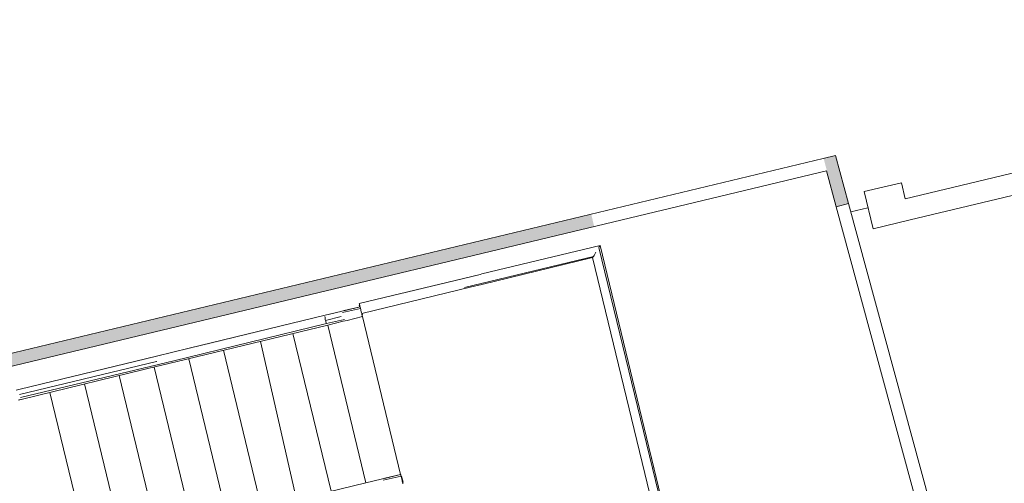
# Model space of a CAD drawing. Header units: millimetres. Extents: x 52659 to 1698020, y -10054 to 104697.
# Tile 309 of 363: x 321036 to 328751, y 43733 to 47363. Entities that reach past the tile are written whole.
import ezdxf

# ---------------------------------------------------------------- set-up
doc = ezdxf.new("R2010")
doc.units = ezdxf.units.MM
doc.header["$MEASUREMENT"] = 0
for name, color, linetype in [('A-FLOR-____-OTLN.Modèle IFC', 7, 'Continuous'), ('A-FLOR-HRAL-OTLN.Modèle IFC', 7, 'Continuous'), ('A-WALL-____-OTLN.Modèle IFC', 7, 'Continuous'), ('S-STRS-____-OTLN.Modèle IFC', 7, 'Continuous')]:
    doc.layers.add(name, color=color, linetype=linetype)

msp = doc.modelspace()

# ---------------------------------------------------------------- hatches: boundary and pattern name
at = {"layer": 'A-FLOR-HRAL-OTLN.Modèle IFC', "linetype": 'Continuous', "lineweight": 0, "true_color": 0xbfbfbf}
for points in [[(324587.984, 45353.342), (323697.593, 45136.14), (324635.315, 45361.203)], [(323476.404, 45056.504), (323428.953, 45044.408), (323565.438, 45075.633)], [(323576.41, 45083.93), (323703.34, 45111.464), (323629.798, 45097.138)], [(323703.34, 45111.464), (323703.546, 45111.504), (323702.662, 45115.163), (323702.405, 45115.1)], [(323703.342, 45111.456), (323704.279, 45107.814), (323704.431, 45107.844), (323703.546, 45111.504)], [(323704.281, 45107.809), (323705.218, 45104.165), (323705.315, 45104.185), (323704.431, 45107.844)], [(323705.219, 45104.161), (323706.157, 45100.516), (323706.199, 45100.525), (323705.315, 45104.184)], [(323706.158, 45100.513), (323708.636, 45090.443), (323706.2, 45100.524)], [(322230.49, 44752.411), (323428.953, 45044.408), (322502.64, 44821.503)], [(321962.924, 44690.839), (321035.815, 44465.016), (322230.49, 44752.411)], [(326705.5, 40959.238), (326914.403, 40098.568), (325999.927, 43875.75), (325999.909, 43875.625), (326255.338, 42818.605)]]:
    msp.add_hatch(color=9, dxfattribs=at).paths.add_polyline_path(points)
at = {"layer": 'A-WALL-____-OTLN.Modèle IFC', "linetype": 'Continuous', "lineweight": 0, "true_color": 0xbfbfbf}
for points in [[(327335.61, 46275.898), (327434.63, 45896.557), (327531.137, 45922.757), (327429.181, 46298.319)], [(317460.189, 43806.73), (325537.859, 45742.292), (325514.328, 45839.484), (317436.886, 43903.977)]]:
    msp.add_hatch(color=9, dxfattribs=at).paths.add_polyline_path(points)

# ---------------------------------------------------------------- linework, layer by layer
at = {"layer": 'A-FLOR-____-OTLN.Modèle IFC', "color": 7, "linetype": 'Continuous', "lineweight": 9}
for p, q in [((327682.946, 45890.014), (327548.755, 45857.859)), ((323721.48, 45037.408), (324020.419, 43802.662))]:
    msp.add_line(p, q, dxfattribs=at)
at = {"layer": 'A-FLOR-HRAL-OTLN.Modèle IFC', "color": 7, "linetype": 'Continuous', "lineweight": 18}
for p, q in [((324657.015, 45371.914), (325584.187, 45595.966)), ((325541.234, 45525.638), (325536.041, 45517.136)), ((325551.62, 45542.643), (325541.234, 45525.638)), ((325577.512, 45585.038), (325574.431, 45579.993)), ((325574.431, 45579.993), (326239.623, 42843.032)), ((325579.309, 45587.979), (325577.512, 45585.038)), ((325580.594, 45590.082), (325579.309, 45587.979)), ((325584.187, 45595.966), (325580.594, 45590.082)), ((325584.187, 45595.966), (326370.006, 42344.083)), ((324520.255, 45265.377), (325530.848, 45508.633)), ((325525.216, 45499.413), (324655.816, 45289.322)), ((325528.032, 45504.023), (325525.216, 45499.413)), ((326041.284, 43363.819), (325525.216, 45499.413)), ((325530.848, 45508.633), (325528.032, 45504.023)), ((325536.041, 45517.136), (325530.848, 45508.633)), ((323696.696, 45139.853), (324643.858, 45368.735)), ((324643.858, 45368.735), (324657.015, 45371.914)), ((324655.816, 45289.322), (324564.893, 45267.35)), ((324564.893, 45267.35), (323715.523, 45062.1)), ((323697.593, 45136.14), (323696.696, 45139.853)), ((323698.49, 45132.427), (323697.593, 45136.14)), ((323698.604, 45131.898), (323697.705, 45135.611)), ((323430.537, 45049.28), (323551.736, 45078.623)), ((323551.736, 45078.623), (323579.626, 45085.376)), ((323566.365, 45070.084), (323706.199, 45100.525)), ((323702.662, 45115.163), (323576.41, 45083.93)), ((323579.626, 45085.376), (323702.662, 45115.163)), ((323696.474, 45123.741), (323700.362, 45124.68)), ((323696.474, 45123.741), (323698.774, 45114.222)), ((323697.49, 45119.498), (323698.768, 45114.221)), ((323701.8, 45118.732), (323698.49, 45132.427)), ((323699.503, 45128.186), (323698.604, 45131.898)), ((323700.352, 45124.678), (323699.503, 45128.186)), ((323705.109, 45105.036), (323701.8, 45118.732)), ((323708.636, 45090.443), (323705.109, 45105.036)), ((323708.659, 45090.448), (323709.153, 45088.409)), ((323709.153, 45088.409), (323712.087, 45076.29)), ((323712.087, 45076.29), (323713.927, 45068.691)), ((323713.927, 45068.691), (323715.767, 45061.092)), ((323715.767, 45061.092), (323717.606, 45053.493)), ((323722.001, 45052.341), (323719.411, 45063.039)), ((322242.974, 44691.514), (323439.271, 44984.579)), ((322364.552, 44791.2), (323430.537, 45049.28)), ((323428.422, 45031.745), (323427.37, 45039.535)), ((323429.473, 45023.956), (323428.422, 45031.745)), ((323430.525, 45016.166), (323429.473, 45023.956)), ((323430.572, 45015.815), (323430.525, 45016.166)), ((323431.576, 45008.376), (323430.572, 45015.815)), ((323554.625, 45038.167), (323431.576, 45008.376)), ((323433.492, 45002.453), (323431.576, 45008.376)), ((323434.022, 45000.813), (323433.492, 45002.453)), ((323435.424, 44996.478), (323434.022, 45000.813)), ((323439.271, 44984.579), (323435.424, 44996.478)), ((323439.271, 44984.579), (323580.219, 45015.262)), ((323570.56, 45000.87), (323449.362, 44971.527)), ((323602.18, 45008.525), (323570.56, 45000.87)), ((323721.499, 45037.413), (323602.18, 45008.525)), ((323717.606, 45053.493), (323719.446, 45045.894)), ((323722.001, 45052.341), (323718.113, 45051.399)), ((323719.446, 45045.894), (323720.473, 45041.654)), ((323720.473, 45041.654), (323721.499, 45037.413)), ((322128.348, 44651.702), (323449.362, 44971.527)), ((322107.562, 44728.981), (322364.552, 44791.2)), ((322106.639, 44687.602), (321033.553, 44427.802)), ((321039.611, 44470.425), (322107.562, 44728.981)), ((322242.974, 44691.514), (321042.797, 44404.38)), ((322108.604, 44688.078), (322106.639, 44687.602)), ((321058.436, 44392.671), (322126.386, 44651.227)), ((322126.386, 44651.227), (322128.348, 44651.702)), ((321007.123, 44462.559), (321039.611, 44470.425)), ((321058.436, 44392.671), (321025.947, 44384.805)), ((321058.436, 44392.671), (321029.725, 44386.341)), ((325973.773, 43983.777), (326371.962, 42339.084)), ((323748.3, 43736.78), (323869.499, 43766.123)), ((323869.499, 43766.123), (323897.389, 43772.876)), ((323884.128, 43757.584), (324023.982, 43788.029)), ((324020.438, 43802.666), (323894.173, 43771.43)), ((323897.389, 43772.876), (324020.438, 43802.666)), ((324020.438, 43802.666), (324021.324, 43799.007)), ((324021.324, 43799.007), (324022.21, 43795.348)), ((324022.21, 43795.348), (324023.096, 43791.688)), ((324023.096, 43791.688), (324023.982, 43788.029)), ((324023.824, 43788.68), (324027.712, 43789.621)), ((324023.982, 43788.029), (324026.916, 43775.909)), ((324026.916, 43775.909), (324029.85, 43763.789)), ((324039.477, 43741.025), (324027.712, 43789.621)), ((324029.85, 43763.789), (324031.69, 43756.191)), ((324031.69, 43756.191), (324033.53, 43748.592)), ((324033.53, 43748.592), (324035.369, 43740.993)), ((322816.502, 43511.187), (323748.3, 43736.78)), ((324035.369, 43740.993), (324037.209, 43733.394)), ((324039.477, 43741.025), (324035.59, 43740.084)), ((324037.209, 43733.394), (324038.236, 43729.153))]:
    msp.add_line(p, q, dxfattribs=at)
at = {"layer": 'A-WALL-____-OTLN.Modèle IFC', "color": 7, "linetype": 'Continuous', "lineweight": 9}
for p, q in [((327974.688, 45959.92), (333828.965, 47362.716)), ((328014.301, 45794.6), (333868.579, 47197.396)), ((327429.181, 46298.319), (327331.89, 46275.006)), ((327531.137, 45922.756), (327429.181, 46298.319)), ((327331.89, 46275.006), (317436.886, 43903.977)), ((327358.101, 46178.456), (317460.188, 43806.73)), ((327434.63, 45896.557), (327358.101, 46178.456)), ((327944.395, 46086.342), (327652.653, 46016.435)), ((327974.688, 45959.92), (327944.395, 46086.342)), ((327722.56, 45724.694), (327652.653, 46016.435)), ((327434.63, 45896.557), (327531.137, 45922.756)), ((329110.786, 40104.012), (327531.137, 45922.756)), ((329007.167, 40104.012), (327434.63, 45896.557)), ((328014.301, 45794.6), (327722.56, 45724.694))]:
    msp.add_line(p, q, dxfattribs=at)
at = {"layer": 'S-STRS-____-OTLN.Modèle IFC', "color": 7, "linetype": 'Continuous', "lineweight": 18}
for p, q in [((323721.499, 45037.413), (324020.438, 43802.666)), ((323177.224, 44905.641), (323476.162, 43670.894)), ((323449.362, 44971.527), (323748.3, 43736.78)), ((322921.902, 44843.826), (323204.84, 43605.206)), ((322632.948, 44773.869), (322931.886, 43539.122)), ((322360.81, 44707.983), (322659.749, 43473.236)), ((322088.672, 44642.097), (322387.611, 43407.35)), ((321816.534, 44576.211), (322115.473, 43341.464)), ((321272.258, 44444.439), (321571.197, 43209.692)), ((321544.396, 44510.325), (321843.335, 43275.578))]:
    msp.add_line(p, q, dxfattribs=at)

doc.saveas('drawing.dxf')
